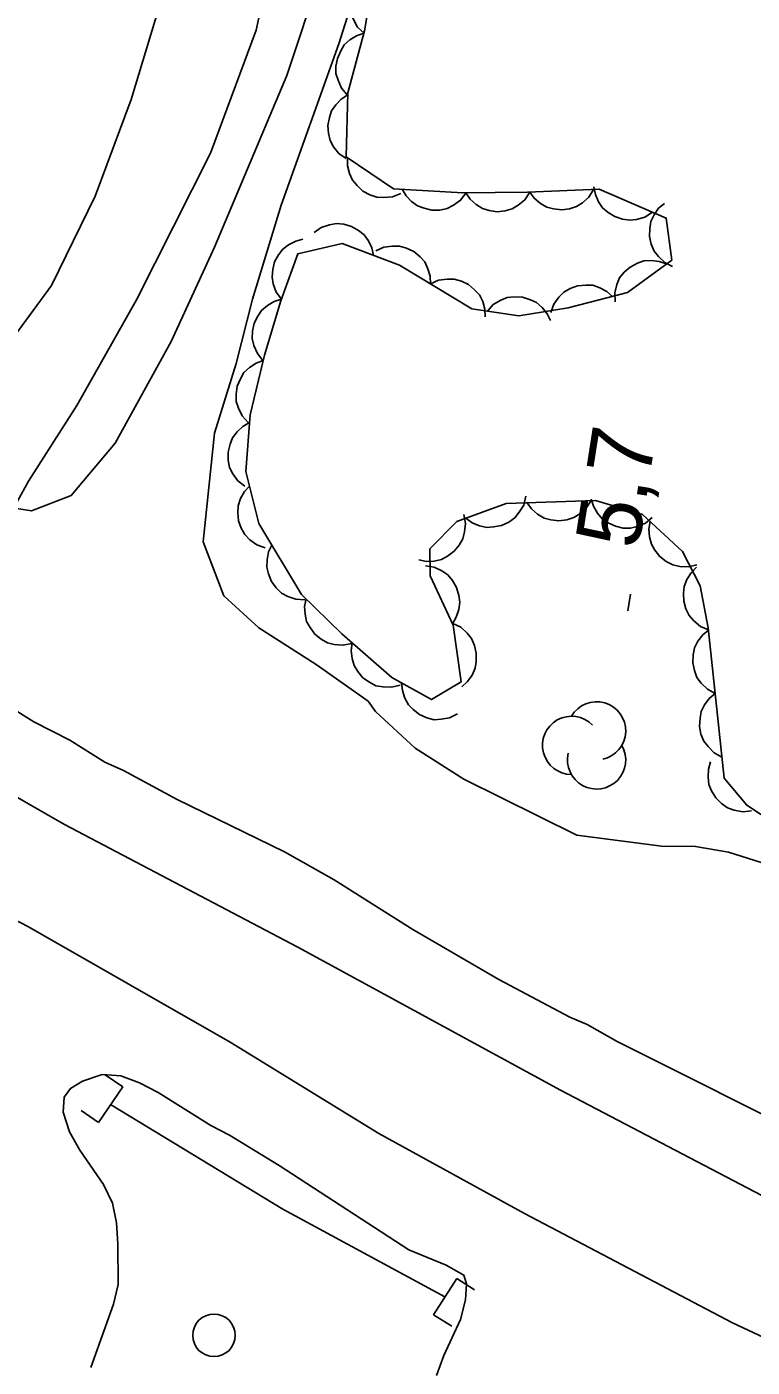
# Model space of a CAD drawing. Extents: x 282461 to 284471, y 5554090 to 5557646.
# Drawn here: x 283624.2 to 283658.3, y 5554966.1 to 5555029 of the extents above; entities that cross this region are included whole.
import ezdxf

# ---------------------------------------------------------------- set-up
doc = ezdxf.new("R2010")
doc.units = 0
for name, color, linetype in [('Niveau 1', 7, 'Continuous'), ('Niveau 2', 7, 'Continuous'), ('Niveau 21', 7, 'Continuous'), ('Niveau 22', 7, 'Continuous'), ('Niveau 26', 7, 'Continuous'), ('Niveau 3', 7, 'Continuous'), ('Niveau 36', 7, 'Continuous'), ('Niveau 4', 7, 'Continuous'), ('Niveau 44', 7, 'Continuous')]:
    doc.layers.add(name, color=color, linetype=linetype)

msp = doc.modelspace()

# ---------------------------------------------------------------- linework, layer by layer
at = {"layer": 'Niveau 1'}
for points in [[(283640.26, 5554997.35), (283637.81, 5554999.08), (283635.12, 5555000.8), (283633.47, 5555002.29), (283632.51, 5555004.83), (283633.04, 5555009.94), (283634.05, 5555013.2), (283634.83, 5555016.22), (283636.17, 5555020.64), (283638.88, 5555028.21), (283641.01, 5555034.96)], [(283683.31, 5554965.49), (283681.03, 5554966.57), (283678.4, 5554967.65), (283673.54, 5554970.27), (283667.16, 5554973.46), (283665.64, 5554974.37), (283661.48, 5554976.6), (283651.95, 5554981.38), (283650.54, 5554982.18), (283649.72, 5554982.52), (283646.39, 5554984.29), (283642.35, 5554986.63), (283638.66, 5554988.97), (283636.32, 5554990.28), (283631.29, 5554992.73), (283628.77, 5554994.1), (283627.89, 5554994.49), (283626.25, 5554995.52), (283624.56, 5554996.38), (283619.17, 5554999.75)], [(283662.66, 5554988.52), (283657.18, 5554990.27), (283655.63, 5554990.53), (283654.02, 5554990.55), (283650.05, 5554991.06), (283644.74, 5554993.69), (283642.46, 5554995.15), (283640.59, 5554996.87), (283640.26, 5554997.35)], [(283643.46, 5554965.7), (283643.8, 5554966.63), (283644.59, 5554968.32), (283644.82, 5554969.25), (283644.87, 5554970), (283644.74, 5554970.41), (283643.92, 5554970.87), (283642.17, 5554971.6), (283636.08, 5554975.55), (283633.74, 5554976.98), (283632.86, 5554977.43), (283630.4, 5554978.98), (283629.52, 5554979.43), (283628.64, 5554979.77), (283627.77, 5554979.82), (283626.84, 5554979.52), (283626.27, 5554979.17), (283625.98, 5554978.76), (283625.93, 5554978.06), (283626.23, 5554977.14), (283626.71, 5554976.27), (283627.83, 5554974.66), (283628.25, 5554973.79), (283628.43, 5554972.87), (283628.5, 5554971.88), (283628.52, 5554969.97), (283628.3, 5554969.04), (283627.23, 5554966.07)]]:
    msp.add_lwpolyline(points, dxfattribs=at)
at = {"layer": 'Niveau 2'}
for points in [[(283645.11, 5555062.67), (283645.77, 5555066.28), (283645.4, 5555068.13), (283644.46, 5555068.36), (283642.85, 5555067.06), (283641.24, 5555064.96), (283637.96, 5555057.03), (283636.83, 5555053.42), (283635.27, 5555047.95), (283634.37, 5555044.57), (283633.6, 5555040.74), (283632.26, 5555035.96), (283629.12, 5555025.6), (283627.43, 5555021.06), (283625.38, 5555016.86), (283623.32, 5555014.05)], [(283623.05, 5555006.51), (283624.45, 5555006.29), (283626.31, 5555007), (283628.37, 5555009.46), (283631, 5555014.24), (283633.04, 5555018.67), (283636.44, 5555026.72), (283638.02, 5555031.49), (283641.26, 5555043.01), (283642.47, 5555048.95), (283643.92, 5555054.65), (283645.03, 5555059.77), (283645.11, 5555062.67)]]:
    msp.add_lwpolyline(points, dxfattribs=at)
at = {"layer": 'Niveau 21'}
for points in [[(283619.33, 5554995.38), (283626, 5554991.56), (283636.95, 5554985.81), (283649.29, 5554979.09), (283660.09, 5554973.44), (283707.87, 5554950.59), (283715.47, 5554946.89), (283723.3, 5554943.42), (283732.31, 5554939.27), (283739.56, 5554936.03), (283748.62, 5554931.71), (283756.87, 5554928.19), (283766.29, 5554923.68), (283776.05, 5554919.42), (283818.94, 5554899.96), (283827.6, 5554896.21), (283840.02, 5554890.57), (283843.26, 5554889.2), (283857.63, 5554882.72), (283870.98, 5554876.54), (283889.1, 5554868.59), (283896.54, 5554865.24), (283906.59, 5554860.53)], [(283623.2, 5554987.33), (283624.31, 5554986.76), (283633.78, 5554981.34), (283640.75, 5554977.06), (283647.59, 5554973.3), (283657.36, 5554968.17), (283665.48, 5554964.37), (283674.78, 5554959.7), (283682.49, 5554956.12), (283690.21, 5554952.19), (283700.38, 5554947.3), (283707.17, 5554943.77), (283713.95, 5554940.52), (283740.2, 5554928.64), (283747.69, 5554924.99), (283753.83, 5554922.38)]]:
    msp.add_lwpolyline(points, dxfattribs=at)
at = {"layer": 'Niveau 22'}
msp.add_lwpolyline([(283622.39, 5555004.24), (283624.31, 5555007.68), (283626.58, 5555011.24), (283629.37, 5555016.2), (283632.85, 5555023.08), (283635, 5555028.85), (283636.31, 5555034.96)], dxfattribs=at)
at = {"layer": 'Niveau 26'}
for p, q in [((283628.73, 5554979.25), (283627.9, 5554979.81)), ((283628.73, 5554979.25), (283627.59, 5554977.58)), ((283627.59, 5554977.58), (283626.77, 5554978.14)), ((283643.32, 5554968.54), (283644.41, 5554970.25)), ((283644.41, 5554970.25), (283645.25, 5554969.72)), ((283643.32, 5554968.54), (283644.18, 5554968.01))]:
    msp.add_line(p, q, dxfattribs=at)
at = {"layer": 'Niveau 3'}
msp.add_line((283652.45, 5555001.59), (283652.57, 5555002.38), dxfattribs=at)
at = {"layer": 'Niveau 36'}
msp.add_circle((283633.013, 5554967.582), 1, dxfattribs=at)
at = {"layer": 'Niveau 4'}
msp.add_lwpolyline([(283628.16, 5554978.42), (283636.25, 5554973.5), (283643.86, 5554969.39)], dxfattribs=at)
at = {"layer": 'Niveau 44'}
for points in [[(283663.07, 5554989.16), (283658.03, 5554992.47), (283656.97, 5554993.74), (283656.22, 5555000.8), (283655.84, 5555002.77), (283655.01, 5555004.38), (283653.13, 5555006.11), (283650.92, 5555006.78), (283646.73, 5555006.63), (283644.42, 5555005.79), (283643.15, 5555004.5), (283643.17, 5555003.23), (283644.24, 5555000.92), (283644.62, 5554998.26), (283643.23, 5554997.43), (283641.36, 5554998.46), (283639.01, 5555000.52), (283637.13, 5555002.36), (283635.12, 5555005.7), (283634.51, 5555008.13), (283634.71, 5555010.8), (283635.38, 5555013.59), (283636.16, 5555016.15), (283636.95, 5555018.36), (283639.04, 5555018.84), (283641.72, 5555017.82), (283645.12, 5555015.77), (283647.33, 5555015.44), (283649.65, 5555015.81), (283652.43, 5555016.53), (283654.51, 5555018.06), (283654.25, 5555020.03), (283651.1, 5555021.39), (283647.73, 5555021.24), (283644.7, 5555021.21), (283641.45, 5555021.41), (283639.22, 5555022.9), (283639.3, 5555025.91), (283640.08, 5555028.82), (283640.74, 5555032.77)], [(283640.06, 5555028.71), (283639.76, 5555029), (283639.56, 5555029.35), (283639.44, 5555029.66), (283639.4, 5555030.01), (283639.43, 5555030.37), (283639.56, 5555030.74), (283639.7, 5555031.03), (283639.94, 5555031.29), (283640.23, 5555031.52), (283640.56, 5555031.67)], [(283639.27, 5555025.82), (283639, 5555026.13), (283638.84, 5555026.5), (283638.74, 5555026.82), (283638.74, 5555027.17), (283638.81, 5555027.53), (283638.97, 5555027.88), (283639.13, 5555028.16), (283639.4, 5555028.4), (283639.71, 5555028.59), (283640.05, 5555028.71)], [(283639.22, 5555022.82), (283638.88, 5555023.06), (283638.63, 5555023.38), (283638.47, 5555023.67), (283638.39, 5555024.01), (283638.36, 5555024.38), (283638.44, 5555024.75), (283638.53, 5555025.07), (283638.74, 5555025.35), (283638.99, 5555025.62), (283639.3, 5555025.81)], [(283641.78, 5555021.19), (283641.4, 5555021.03), (283640.99, 5555020.99), (283640.66, 5555021.01), (283640.33, 5555021.12), (283640.01, 5555021.3), (283639.73, 5555021.56), (283639.51, 5555021.81), (283639.38, 5555022.13), (283639.29, 5555022.49), (283639.29, 5555022.85)], [(283644.84, 5555021.2), (283644.59, 5555020.87), (283644.26, 5555020.63), (283643.96, 5555020.48), (283643.62, 5555020.41), (283643.25, 5555020.4), (283642.88, 5555020.49), (283642.57, 5555020.6), (283642.29, 5555020.81), (283642.03, 5555021.08), (283641.85, 5555021.39)], [(283647.84, 5555021.24), (283647.61, 5555020.89), (283647.29, 5555020.63), (283647.01, 5555020.46), (283646.68, 5555020.37), (283646.31, 5555020.33), (283645.93, 5555020.39), (283645.62, 5555020.48), (283645.32, 5555020.67), (283645.05, 5555020.92), (283644.84, 5555021.21)], [(283650.83, 5555021.38), (283650.61, 5555021.02), (283650.31, 5555020.75), (283650.04, 5555020.57), (283649.7, 5555020.46), (283649.34, 5555020.42), (283648.96, 5555020.46), (283648.64, 5555020.54), (283648.34, 5555020.72), (283648.05, 5555020.96), (283647.84, 5555021.24)], [(283653.61, 5555020.31), (283653.25, 5555020.08), (283652.86, 5555019.97), (283652.54, 5555019.93), (283652.19, 5555019.98), (283651.84, 5555020.1), (283651.52, 5555020.3), (283651.26, 5555020.51), (283651.07, 5555020.8), (283650.92, 5555021.14), (283650.85, 5555021.5)], [(283654.55, 5555017.75), (283654.18, 5555017.94), (283653.88, 5555018.22), (283653.68, 5555018.48), (283653.54, 5555018.8), (283653.46, 5555019.16), (283653.48, 5555019.54), (283653.52, 5555019.87), (283653.68, 5555020.18), (283653.89, 5555020.49), (283654.16, 5555020.72)], [(283637.71, 5555019.35), (283638.05, 5555019.59), (283638.44, 5555019.71), (283638.76, 5555019.77), (283639.11, 5555019.74), (283639.47, 5555019.63), (283639.8, 5555019.44), (283640.06, 5555019.25), (283640.27, 5555018.96), (283640.43, 5555018.63), (283640.51, 5555018.28)], [(283636.18, 5555016.22), (283635.94, 5555016.56), (283635.8, 5555016.94), (283635.74, 5555017.26), (283635.77, 5555017.61), (283635.86, 5555017.97), (283636.05, 5555018.3), (283636.24, 5555018.57), (283636.52, 5555018.78), (283636.85, 5555018.95), (283637.19, 5555019.04)], [(283640.62, 5555018.49), (283640.99, 5555018.66), (283641.4, 5555018.72), (283641.73, 5555018.72), (283642.06, 5555018.62), (283642.4, 5555018.46), (283642.69, 5555018.21), (283642.91, 5555017.97), (283643.06, 5555017.65), (283643.16, 5555017.3), (283643.18, 5555016.94)], [(283651.85, 5555016.1), (283651.83, 5555016.52), (283651.93, 5555016.91), (283652.06, 5555017.22), (283652.28, 5555017.49), (283652.55, 5555017.73), (283652.9, 5555017.91), (283653.2, 5555018.02), (283653.55, 5555018.04), (283653.92, 5555018), (283654.26, 5555017.88)], [(283643.18, 5555016.94), (283643.56, 5555017.11), (283643.96, 5555017.17), (283644.29, 5555017.17), (283644.63, 5555017.07), (283644.96, 5555016.91), (283645.25, 5555016.66), (283645.48, 5555016.42), (283645.63, 5555016.11), (283645.73, 5555015.75), (283645.75, 5555015.39)], [(283648.83, 5555015.6), (283648.97, 5555015.99), (283649.21, 5555016.32), (283649.44, 5555016.55), (283649.74, 5555016.73), (283650.09, 5555016.85), (283650.47, 5555016.88), (283650.8, 5555016.88), (283651.13, 5555016.76), (283651.46, 5555016.59), (283651.73, 5555016.35)], [(283635.31, 5555013.35), (283635.05, 5555013.68), (283634.89, 5555014.05), (283634.81, 5555014.37), (283634.82, 5555014.72), (283634.9, 5555015.09), (283635.07, 5555015.43), (283635.25, 5555015.7), (283635.52, 5555015.93), (283635.84, 5555016.11), (283636.18, 5555016.22)], [(283645.85, 5555015.66), (283646.13, 5555015.97), (283646.48, 5555016.18), (283646.78, 5555016.3), (283647.13, 5555016.34), (283647.5, 5555016.32), (283647.87, 5555016.2), (283648.16, 5555016.07), (283648.42, 5555015.83), (283648.66, 5555015.54), (283648.81, 5555015.22)], [(283634.62, 5555010.43), (283634.34, 5555010.74), (283634.17, 5555011.11), (283634.06, 5555011.42), (283634.06, 5555011.77), (283634.11, 5555012.14), (283634.26, 5555012.49), (283634.42, 5555012.78), (283634.68, 5555013.02), (283634.99, 5555013.22), (283635.32, 5555013.35)], [(283634.46, 5555007.44), (283634.13, 5555007.69), (283633.9, 5555008.03), (283633.75, 5555008.32), (283633.68, 5555008.67), (283633.68, 5555009.04), (283633.77, 5555009.41), (283633.88, 5555009.72), (283634.1, 5555009.99), (283634.37, 5555010.25), (283634.68, 5555010.43)], [(283635.41, 5555004.55), (283635.02, 5555004.69), (283634.69, 5555004.93), (283634.46, 5555005.17), (283634.29, 5555005.47), (283634.17, 5555005.82), (283634.14, 5555006.2), (283634.15, 5555006.53), (283634.26, 5555006.86), (283634.44, 5555007.19), (283634.68, 5555007.45)], [(283647.66, 5555006.97), (283647.56, 5555006.56), (283647.35, 5555006.22), (283647.14, 5555005.96), (283646.86, 5555005.76), (283646.52, 5555005.6), (283646.14, 5555005.53), (283645.82, 5555005.51), (283645.48, 5555005.59), (283645.14, 5555005.73), (283644.84, 5555005.94)], [(283650.72, 5555006.77), (283650.49, 5555006.42), (283650.19, 5555006.15), (283649.91, 5555005.97), (283649.58, 5555005.87), (283649.21, 5555005.82), (283648.83, 5555005.87), (283648.51, 5555005.95), (283648.21, 5555006.13), (283647.93, 5555006.38), (283647.72, 5555006.67)], [(283653.59, 5555005.97), (283653.27, 5555005.71), (283652.89, 5555005.55), (283652.57, 5555005.47), (283652.22, 5555005.48), (283651.86, 5555005.56), (283651.52, 5555005.73), (283651.24, 5555005.91), (283651.02, 5555006.18), (283650.83, 5555006.5), (283650.72, 5555006.84)], [(283644.74, 5555006.11), (283644.82, 5555005.7), (283644.78, 5555005.3), (283644.7, 5555004.98), (283644.53, 5555004.67), (283644.29, 5555004.39), (283643.98, 5555004.16), (283643.7, 5555004), (283643.36, 5555003.93), (283642.99, 5555003.91), (283642.63, 5555003.98)], [(283655.69, 5555003.75), (283655.29, 5555003.66), (283654.88, 5555003.68), (283654.56, 5555003.75), (283654.25, 5555003.91), (283653.95, 5555004.14), (283653.72, 5555004.44), (283653.55, 5555004.72), (283653.46, 5555005.06), (283653.43, 5555005.43), (283653.49, 5555005.78)], [(283637.28, 5555002.11), (283636.86, 5555002.14), (283636.48, 5555002.27), (283636.19, 5555002.43), (283635.93, 5555002.67), (283635.72, 5555002.97), (283635.58, 5555003.33), (283635.49, 5555003.64), (283635.51, 5555003.99), (283635.58, 5555004.36), (283635.73, 5555004.68)], [(283642.95, 5555003.71), (283643.36, 5555003.65), (283643.72, 5555003.47), (283644, 5555003.28), (283644.22, 5555003.01), (283644.4, 5555002.69), (283644.51, 5555002.32), (283644.56, 5555002), (283644.51, 5555001.65), (283644.39, 5555001.3), (283644.21, 5555000.99)], [(283656.24, 5555000.7), (283655.86, 5555000.86), (283655.55, 5555001.12), (283655.32, 5555001.37), (283655.17, 5555001.68), (283655.07, 5555002.04), (283655.06, 5555002.42), (283655.09, 5555002.74), (283655.22, 5555003.07), (283655.42, 5555003.38), (283655.67, 5555003.64)], [(283639.48, 5555000.06), (283639.07, 5554999.98), (283638.66, 5555000.02), (283638.34, 5555000.09), (283638.04, 5555000.26), (283637.75, 5555000.5), (283637.53, 5555000.81), (283637.36, 5555001.09), (283637.29, 5555001.43), (283637.27, 5555001.8), (283637.34, 5555002.16)], [(283644.23, 5555001), (283644.6, 5555000.82), (283644.9, 5555000.54), (283645.11, 5555000.29), (283645.25, 5554999.96), (283645.33, 5554999.6), (283645.32, 5554999.22), (283645.28, 5554998.9), (283645.13, 5554998.58), (283644.92, 5554998.28), (283644.65, 5554998.03)], [(283656.55, 5554997.71), (283656.18, 5554997.91), (283655.89, 5554998.2), (283655.69, 5554998.46), (283655.57, 5554998.79), (283655.5, 5554999.15), (283655.52, 5554999.53), (283655.57, 5554999.85), (283655.73, 5555000.17), (283655.96, 5555000.46), (283656.23, 5555000.69)], [(283641.76, 5554998.11), (283641.35, 5554998.01), (283640.95, 5554998.02), (283640.62, 5554998.08), (283640.31, 5554998.24), (283640.01, 5554998.45), (283639.77, 5554998.75), (283639.59, 5554999.02), (283639.5, 5554999.36), (283639.46, 5554999.73), (283639.5, 5555000.09)], [(283644.45, 5554996.76), (283644.08, 5554996.57), (283643.68, 5554996.5), (283643.35, 5554996.48), (283643.01, 5554996.57), (283642.67, 5554996.72), (283642.37, 5554996.96), (283642.14, 5554997.18), (283641.97, 5554997.5), (283641.86, 5554997.85), (283641.82, 5554998.21)], [(283656.86, 5554994.73), (283656.5, 5554994.93), (283656.21, 5554995.22), (283656.01, 5554995.48), (283655.88, 5554995.81), (283655.81, 5554996.17), (283655.84, 5554996.55), (283655.89, 5554996.87), (283656.05, 5554997.18), (283656.27, 5554997.48), (283656.55, 5554997.71)], [(283658.25, 5554992.21), (283657.84, 5554992.16), (283657.44, 5554992.24), (283657.12, 5554992.35), (283656.84, 5554992.55), (283656.58, 5554992.81), (283656.38, 5554993.14), (283656.25, 5554993.44), (283656.21, 5554993.79), (283656.23, 5554994.16), (283656.33, 5554994.51)]]:
    msp.add_lwpolyline(points, dxfattribs=at)
for centre, start, end in [((283650.98, 5554995.961), 282.26917, 149.72625), ((283649.805, 5554995.278), 44.11537, 269.80396), ((283650.98, 5554994.595), 166.93686, 29.62122)]:
    msp.add_arc(centre, 1.367, start, end, dxfattribs=at)

# ---------------------------------------------------------------- texts
at = {"layer": 'Niveau 3'}
msp.add_text('5,7  ', height=3, rotation=81.09575, dxfattribs=at).set_placement((283652.93, 5555004.43))

doc.saveas('drawing.dxf')
